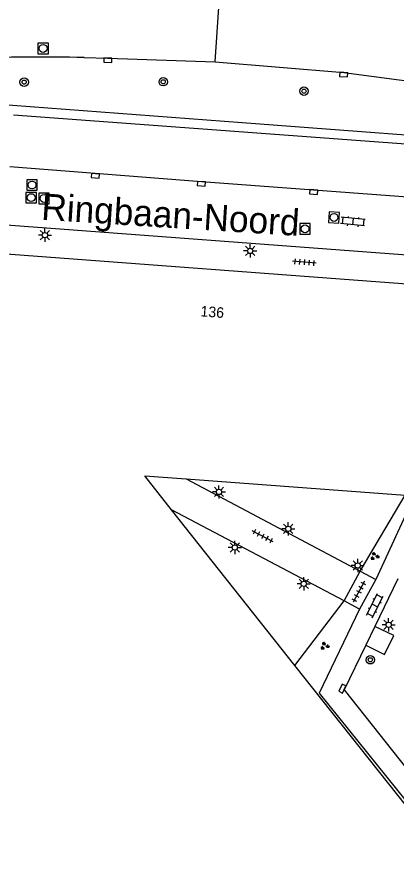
# Model space of a CAD drawing. Extents: x 132999 to 136000, y 398499 to 400501.
# Drawn here: x 134041.7 to 134077.7, y 398618.4 to 398698.2 of the extents above; entities that cross this region are included whole.
import ezdxf

# ---------------------------------------------------------------- set-up
doc = ezdxf.new("R2010")
doc.units = 0
for name, color, linetype in [('gg-afsc-hekwerk', 7, 'Continuous'), ('gg-anno-huisnummerreeks BGT', 7, 'Continuous'), ('gg-anno-openbare ruimte label', 7, 'Continuous'), ('gg-bbg-hoofdgebouw', 7, 'Continuous'), ('gg-knt-verharding', 7, 'Continuous'), ('gg-knt-verharding nz', 7, 'Continuous'), ('gt-grn-groengrens', 7, 'Continuous'), ('gt-grn-weggrens', 7, 'Continuous'), ('gt-symb-boom', 7, 'Continuous'), ('gt-symb-groenvak', 7, 'Continuous'), ('gt-symb-klinker verharding', 7, 'Continuous'), ('gt-symb-kolk', 7, 'Continuous'), ('gt-symb-lichtmast', 7, 'Continuous'), ('gt-symb-rioolschacht', 7, 'Continuous'), ('gt-symb-tegel verharding', 7, 'Continuous')]:
    doc.layers.add(name, color=color, linetype=linetype)

# ---------------------------------------------------------------- blocks, each defined once
blk = doc.blocks.new('gt0-BOOM')
at = {"layer": 'gt-symb-boom'}
for radius in [0.4, 0.2]:
    blk.add_circle((0, 0), radius, dxfattribs=at)
blk = doc.blocks.new('gt0-KOLK')
at = {"layer": 'gt-symb-kolk'}
blk.add_lwpolyline([(0, 0), (0.375, 0), (0.375, 0.4), (-0.375, 0.4), (-0.375, 0), (0, 0)], dxfattribs=at)
blk = doc.blocks.new('gt0-RS')
at = {"layer": 'gt-symb-rioolschacht'}
blk.add_lwpolyline([(-0.5, -0.5), (0.5, -0.5), (0.5, 0.5), (-0.5, 0.5)], close=True, dxfattribs=at)
blk.add_circle((0, 0), 0.375, dxfattribs=at)
blk = doc.blocks.new('gt0-TEG1')
at = {"layer": 'gt-symb-tegel verharding'}
for p, q in [((-1.125, 0), (1.125, 0)), ((-0.9, -0.25), (-0.9, 0.25)), ((-0.45, -0.25), (-0.45, 0.25)), ((0, -0.25), (0, 0.25)), ((0.45, -0.25), (0.45, 0.25)), ((0.9, -0.25), (0.9, 0.25))]:
    blk.add_line(p, q, dxfattribs=at)
blk = doc.blocks.new('gt0-LMAST')
at = {"layer": 'gt-symb-lichtmast'}
for p, q in [((-0.182, 0.173), (-0.447, 0.438)), ((-0.005, 0.246), (-0.005, 0.621)), ((0.172, 0.173), (0.437, 0.438)), ((-0.255, -0.004), (-0.63, -0.004)), ((-0.182, -0.181), (-0.447, -0.446)), ((-0.005, -0.254), (-0.005, -0.629)), ((0.437, -0.446), (0.172, -0.181)), ((0.245, -0.004), (0.62, -0.004))]:
    blk.add_line(p, q, dxfattribs=at)
blk.add_circle((-0.005, -0.004), 0.25, dxfattribs=at)
blk = doc.blocks.new('gt0-KL1')
at = {"layer": 'gt-symb-klinker verharding'}
for p, q in [((-1.15, 0.3), (1.15, 0.3)), ((-1, -0.3), (-1, 0.3)), ((-0.5, 0.3), (-0.5, 0.45)), ((0, -0.3), (0, 0.3)), ((0.5, 0.3), (0.5, 0.45)), ((1, -0.3), (1, 0.3)), ((-1.15, -0.3), (1.15, -0.3)), ((-0.5, -0.45), (-0.5, -0.3)), ((0.5, -0.45), (0.5, -0.3))]:
    blk.add_line(p, q, dxfattribs=at)
blk = doc.blocks.new('gt0-GRVAK')
at = {"layer": 'gt-symb-groenvak'}
for p, q in [((-0.11, 0.189), (-0.228, 0.24)), ((-0.182, 0.153), (0.088, 0.153)), ((-0.091, 0.211), (-0.156, 0.322)), ((-0.047, 0.214), (-0.047, 0.393)), ((-0.004, 0.211), (0.061, 0.322)), ((0.015, 0.189), (0.133, 0.24)), ((0.262, -0.052), (0.197, 0.059)), ((0.305, -0.049), (0.305, 0.13)), ((0.349, -0.052), (0.414, 0.059)), ((-0.245, -0.228), (-0.363, -0.177)), ((-0.318, -0.264), (-0.047, -0.264)), ((-0.226, -0.206), (-0.291, -0.095)), ((-0.183, -0.203), (-0.183, -0.024)), ((-0.139, -0.206), (-0.074, -0.095)), ((-0.12, -0.228), (-0.002, -0.177)), ((0.243, -0.074), (0.125, -0.023)), ((0.17, -0.11), (0.441, -0.11)), ((0.368, -0.074), (0.486, -0.023))]:
    blk.add_line(p, q, dxfattribs=at)

msp = doc.modelspace()

# ---------------------------------------------------------------- linework, layer by layer
at = {"layer": 'gg-afsc-hekwerk'}
for p, q in [((134074.282, 398645.591), (134078.579, 398652.79)), ((134072.78, 398642.752), (134074.282, 398645.591)), ((134068.102, 398636.638), (134072.78, 398642.752))]:
    msp.add_line(p, q, dxfattribs=at)
at = {"layer": 'gg-bbg-hoofdgebouw'}
for p, q in [((134107.734, 398670.637), (134014.843, 398677.579)), ((134057.763, 398654.341), (134078.579, 398652.79)), ((134068.102, 398636.638), (134056.397, 398651.401)), ((134082.533, 398618.436), (134068.102, 398636.638))]:
    msp.add_line(p, q, dxfattribs=at)
msp.add_lwpolyline([(134056.397, 398651.401), (134053.834, 398654.634), (134057.763, 398654.341)], dxfattribs=at)
at = {"layer": 'gg-knt-verharding'}
for p, q in [((134105.791, 398673.539), (134025.731, 398679.522)), ((134057.763, 398654.341), (134074.282, 398645.591)), ((134079.366, 398652.521), (134075.782, 398644.796)), ((134072.78, 398642.752), (134056.397, 398651.401)), ((134074.282, 398645.591), (134075.782, 398644.796)), ((134075.782, 398644.796), (134074.234, 398641.984)), ((134077.869, 398644.841), (134075.69, 398640.34)), ((134074.234, 398641.984), (134072.78, 398642.752)), ((134075.69, 398640.34), (134074.819, 398638.54))]:
    msp.add_line(p, q, dxfattribs=at)
for points in [[(134048.082, 398694.314), (134050.34, 398694.262), (134060.513, 398693.91)], [(134060.513, 398693.91), (134072.749, 398692.894), (134083.268, 398691.496), (134086.203, 398690.938)], [(134041.393, 398688.859), (134102.595, 398684.352), (134102.259, 398679.336)], [(134074.234, 398641.984), (134070.413, 398634.012), (134080.503, 398621.477)], [(134074.819, 398638.54), (134072.775, 398634.318), (134080.034, 398625.185), (134080.034, 398625.267), (134084.253, 398633.994)]]:
    msp.add_lwpolyline(points, dxfattribs=at)
for centre, radius, start, end in [((134055.844, 398531.048), 169.657, 79.18061, 83.58625), ((134044.067, 398465.834), 228.515, 88.99329, 94.51862)]:
    msp.add_arc(centre, radius, start, end, dxfattribs=at)
at = {"layer": 'gg-knt-verharding nz'}
msp.add_lwpolyline([(134102.259, 398679.336), (134059.231, 398682.532), (134041.023, 398683.931)], dxfattribs=at)
at = {"layer": 'gt-grn-groengrens'}
for points in [[(134021.943, 398684.295), (134025.35, 398684.038), (134025.871, 398690.959), (134041.278, 398689.798), (134064.782, 398688.028), (134088.285, 398686.258), (134103.546, 398685.18), (134103.159, 398679.698), (134109.042, 398679.102), (134112.393, 398678.536), (134114.969, 398677.94), (134117.963, 398676.942), (134121.628, 398675.457), (134126.055, 398673.321), (134127.057, 398675.397), (134128.419, 398674.74), (134143.491, 398667.47), (134158.563, 398660.199), (134164.803, 398657.189), (134171.043, 398654.178), (134179.068, 398650.308), (134187.092, 398646.437), (134191.745, 398644.192), (134196.399, 398641.947)], [(134074.819, 398638.54), (134076.613, 398637.676), (134077.481, 398639.477), (134075.69, 398640.34)]]:
    msp.add_lwpolyline(points, dxfattribs=at)
at = {"layer": 'gt-grn-weggrens'}
msp.add_line((134060.513, 398693.91), (134061.003, 398700.799), dxfattribs=at)

# ---------------------------------------------------------------- block references
at = {"layer": 'gt-symb-boom'}
for p in [(134042.391, 398691.978), (134055.595, 398692.01), (134068.961, 398691.12), (134075.26, 398637.167)]:
    msp.add_blockref('gt0-BOOM', p, dxfattribs=at)
at = {"layer": 'gt-symb-groenvak'}
for p in [(134075.663, 398646.988), (134070.915, 398638.477)]:
    msp.add_blockref('gt0-GRVAK', p, dxfattribs=at)
at = {"layer": 'gt-symb-klinker verharding'}
for p, rotation in [((134073.605, 398678.745), 174.5460811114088), ((134075.701, 398642.304), 62.99934529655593)]:
    msp.add_blockref('gt0-KL1', p, dxfattribs=dict(at, rotation=rotation))
at = {"layer": 'gt-symb-kolk'}
for p, rotation in [((134050.34, 398694.262), 178.66834301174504), ((134072.749, 398692.894), 175.25780259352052), ((134049.167, 398683.289), 175.6979888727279), ((134059.231, 398682.532), 175.81229548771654), ((134069.895, 398681.752), 175.64084837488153), ((134072.78, 398634.348), 64.15238977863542)]:
    msp.add_blockref('gt0-KOLK', p, dxfattribs=dict(at, rotation=rotation))
at = {"layer": 'gt-symb-lichtmast'}
for p in [(134044.37, 398677.462), (134063.86, 398675.966), (134060.896, 398653.098), (134067.477, 398649.598), (134062.399, 398647.825), (134074.071, 398646.118), (134068.943, 398644.377), (134077.005, 398640.491)]:
    msp.add_blockref('gt0-LMAST', p, dxfattribs=at)
at = {"layer": 'gt-symb-rioolschacht'}
for p in [(134044.187, 398695.174), (134043.139, 398682.217), (134043.059, 398681.018), (134044.277, 398680.945)]:
    msp.add_blockref('gt0-RS', p, dxfattribs=at)
for p, rotation in [((134071.814, 398679.139), 176.2164097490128), ((134069.062, 398678.055), 90.22918189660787)]:
    msp.add_blockref('gt0-RS', p, dxfattribs=dict(at, rotation=rotation))
at = {"layer": 'gt-symb-tegel verharding'}
for p, rotation in [((134068.989, 398674.888), 174.89375828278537), ((134065.035, 398648.879), 152.28149837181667), ((134074.163, 398643.632), -118.35896344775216)]:
    msp.add_blockref('gt0-TEG1', p, dxfattribs=dict(at, rotation=rotation))

# ---------------------------------------------------------------- texts
at = {"layer": 'gg-anno-huisnummerreeks BGT'}
msp.add_text('136', height=1, rotation=355.7, dxfattribs=at).set_placement((134059.108, 398669.758))
at = {"layer": 'gg-anno-openbare ruimte label'}
msp.add_text('Ringbaan-Noord', height=2.5, rotation=356.4, dxfattribs=at).set_placement((134043.972, 398678.924))

doc.saveas('drawing.dxf')
